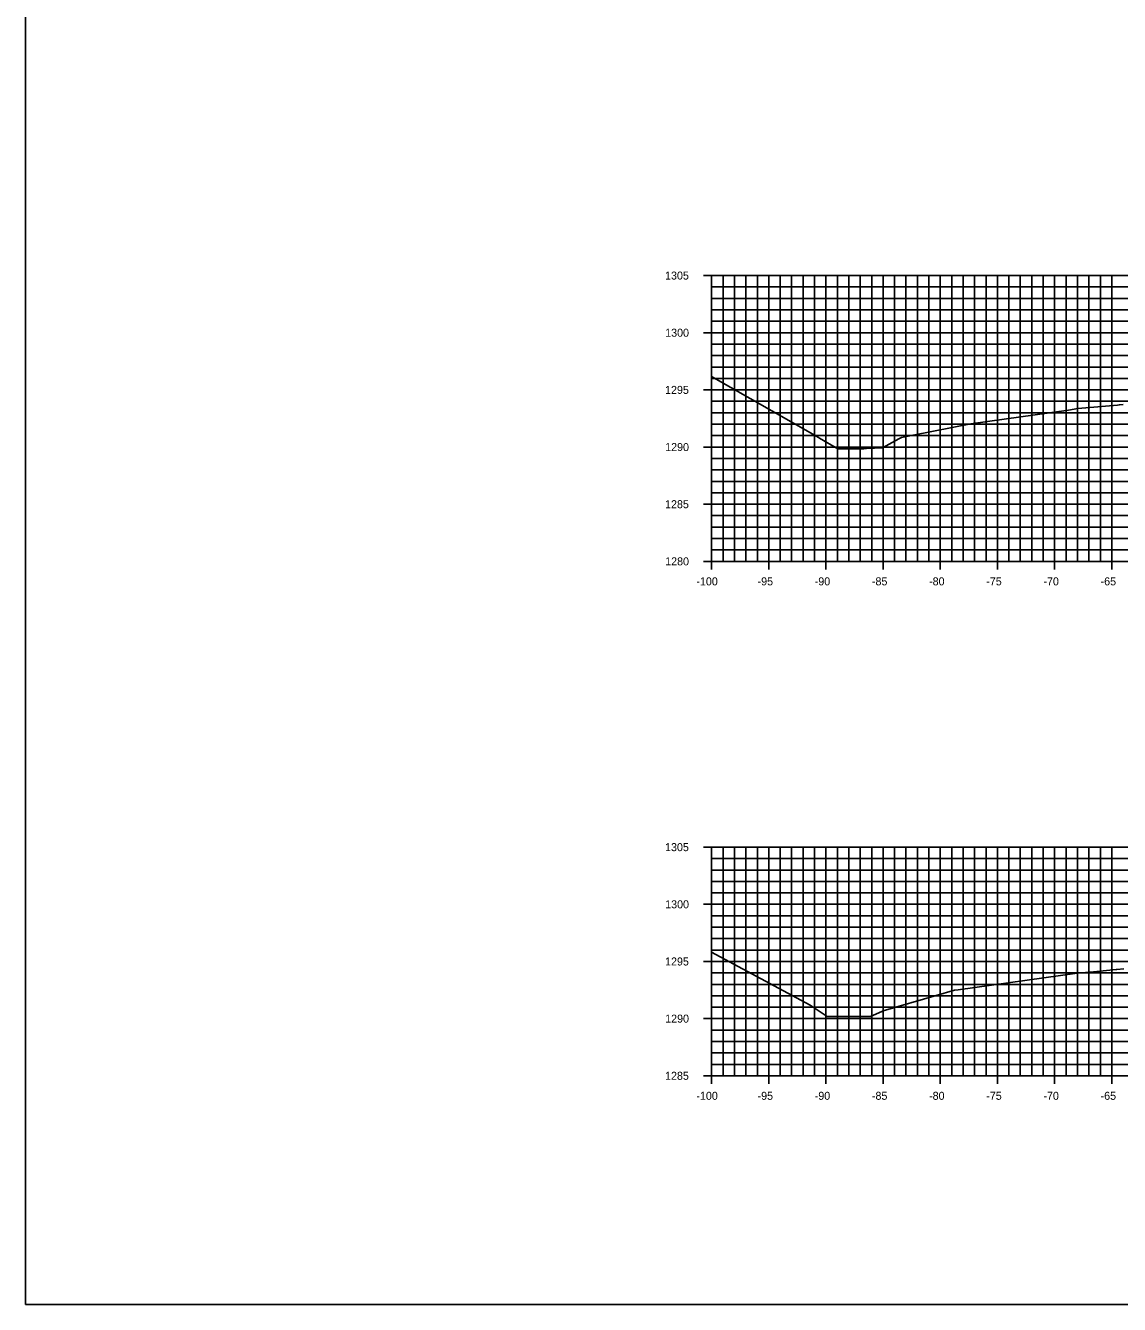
# Model space of a CAD drawing. Extents: x 674939 to 678919, y 750652 to 765176.
# Drawn here: x 678578.5 to 678674.2, y 754832.6 to 754944.4 of the extents above; entities that cross this region are included whole.
import ezdxf

# ---------------------------------------------------------------- set-up
doc = ezdxf.new("R2010")
doc.units = 0
for name, color, linetype in [('Level 10', 7, 'Continuous'), ('Level 20', 7, 'Continuous'), ('Level 4', 7, 'Continuous'), ('Level 8', 7, 'Continuous'), ('Level 9', 7, 'Continuous')]:
    doc.layers.add(name, color=color, linetype=linetype)

msp = doc.modelspace()

# ---------------------------------------------------------------- linework, layer by layer
at = {"layer": 'Level 10'}
for points in [[(678638.53, 754913.72), (678647.19, 754908.78), (678647.89, 754908.38), (678647.98, 754908.32), (678649.56, 754907.4), (678649.72, 754907.4), (678651.83, 754907.4), (678652.07, 754907.41), (678653.47, 754907.48), (678654.91, 754908.27), (678655.13, 754908.39), (678656.15, 754908.59), (678661.21, 754909.58), (678669.74, 754910.79), (678670.56, 754910.91), (678671.25, 754910.98), (678674.03, 754911.22), (678674.19, 754911.25), (678674.52, 754911.27)], [(678638.53, 754863.35), (678647.14, 754858.74), (678647.25, 754858.67), (678648.64, 754857.73), (678648.82, 754857.73), (678650.81, 754857.73), (678651.17, 754857.73), (678652.42, 754857.74), (678653.42, 754858.17), (678653.54, 754858.22), (678658.16, 754859.56), (678659.78, 754860.03), (678660.08, 754860.07), (678670.49, 754861.52), (678671.92, 754861.65), (678673.9, 754861.85), (678673.97, 754861.86), (678674.57, 754861.91)]]:
    msp.add_lwpolyline(points, dxfattribs=at)
at = {"layer": 'Level 20'}
for p, q in [((678638.53, 754922.55), (678838.53, 754922.55)), ((678638.53, 754897.55), (678638.53, 754922.55)), ((678639.53, 754897.55), (678639.53, 754922.55)), ((678640.53, 754897.55), (678640.53, 754922.55)), ((678641.53, 754897.55), (678641.53, 754922.55)), ((678642.53, 754897.55), (678642.53, 754922.55)), ((678643.53, 754897.55), (678643.53, 754922.55)), ((678644.53, 754897.55), (678644.53, 754922.55)), ((678645.53, 754897.55), (678645.53, 754922.55)), ((678646.53, 754897.55), (678646.53, 754922.55)), ((678647.53, 754897.55), (678647.53, 754922.55)), ((678648.53, 754897.55), (678648.53, 754922.55)), ((678649.53, 754897.55), (678649.53, 754922.55)), ((678650.53, 754897.55), (678650.53, 754922.55)), ((678651.53, 754897.55), (678651.53, 754922.55)), ((678652.53, 754897.55), (678652.53, 754922.55)), ((678653.53, 754897.55), (678653.53, 754922.55)), ((678654.53, 754897.55), (678654.53, 754922.55)), ((678655.53, 754897.55), (678655.53, 754922.55)), ((678656.53, 754897.55), (678656.53, 754922.55)), ((678657.53, 754897.55), (678657.53, 754922.55)), ((678658.53, 754897.55), (678658.53, 754922.55)), ((678659.53, 754897.55), (678659.53, 754922.55)), ((678660.53, 754897.55), (678660.53, 754922.55)), ((678661.53, 754897.55), (678661.53, 754922.55)), ((678662.53, 754897.55), (678662.53, 754922.55)), ((678663.53, 754897.55), (678663.53, 754922.55)), ((678664.53, 754897.55), (678664.53, 754922.55)), ((678665.53, 754897.55), (678665.53, 754922.55)), ((678666.53, 754897.55), (678666.53, 754922.55)), ((678667.53, 754897.55), (678667.53, 754922.55)), ((678668.53, 754897.55), (678668.53, 754922.55)), ((678669.53, 754897.55), (678669.53, 754922.55)), ((678670.53, 754897.55), (678670.53, 754922.55)), ((678671.53, 754897.55), (678671.53, 754922.55)), ((678672.53, 754897.55), (678672.53, 754922.55)), ((678673.53, 754897.55), (678673.53, 754922.55)), ((678638.53, 754921.55), (678838.53, 754921.55)), ((678638.53, 754920.55), (678838.53, 754920.55)), ((678638.53, 754919.55), (678838.53, 754919.55)), ((678638.53, 754918.55), (678838.53, 754918.55)), ((678638.53, 754917.55), (678838.53, 754917.55)), ((678638.53, 754916.55), (678838.53, 754916.55)), ((678638.53, 754915.55), (678838.53, 754915.55)), ((678638.53, 754914.55), (678838.53, 754914.55)), ((678638.53, 754913.55), (678838.53, 754913.55)), ((678638.53, 754912.55), (678838.53, 754912.55)), ((678638.53, 754911.55), (678838.53, 754911.55)), ((678638.53, 754910.55), (678838.53, 754910.55)), ((678638.53, 754909.55), (678838.53, 754909.55)), ((678638.53, 754908.55), (678838.53, 754908.55)), ((678638.53, 754907.55), (678838.53, 754907.55)), ((678638.53, 754906.55), (678838.53, 754906.55)), ((678638.53, 754905.55), (678838.53, 754905.55)), ((678638.53, 754904.55), (678838.53, 754904.55)), ((678638.53, 754903.55), (678838.53, 754903.55)), ((678638.53, 754902.55), (678838.53, 754902.55)), ((678638.53, 754901.55), (678838.53, 754901.55)), ((678638.53, 754900.55), (678838.53, 754900.55)), ((678638.53, 754899.55), (678838.53, 754899.55)), ((678638.53, 754898.55), (678838.53, 754898.55)), ((678638.53, 754897.55), (678838.53, 754897.55)), ((678638.53, 754872.55), (678838.53, 754872.55)), ((678638.53, 754852.55), (678638.53, 754872.55)), ((678639.53, 754852.55), (678639.53, 754872.55)), ((678640.53, 754852.55), (678640.53, 754872.55)), ((678641.53, 754852.55), (678641.53, 754872.55)), ((678642.53, 754852.55), (678642.53, 754872.55)), ((678643.53, 754852.55), (678643.53, 754872.55)), ((678644.53, 754852.55), (678644.53, 754872.55)), ((678645.53, 754852.55), (678645.53, 754872.55)), ((678646.53, 754852.55), (678646.53, 754872.55)), ((678647.53, 754852.55), (678647.53, 754872.55)), ((678648.53, 754852.55), (678648.53, 754872.55)), ((678649.53, 754852.55), (678649.53, 754872.55)), ((678650.53, 754852.55), (678650.53, 754872.55)), ((678651.53, 754852.55), (678651.53, 754872.55)), ((678652.53, 754852.55), (678652.53, 754872.55)), ((678653.53, 754852.55), (678653.53, 754872.55)), ((678654.53, 754852.55), (678654.53, 754872.55)), ((678655.53, 754852.55), (678655.53, 754872.55)), ((678656.53, 754852.55), (678656.53, 754872.55)), ((678657.53, 754852.55), (678657.53, 754872.55)), ((678658.53, 754852.55), (678658.53, 754872.55)), ((678659.53, 754852.55), (678659.53, 754872.55)), ((678660.53, 754852.55), (678660.53, 754872.55)), ((678661.53, 754852.55), (678661.53, 754872.55)), ((678662.53, 754852.55), (678662.53, 754872.55)), ((678663.53, 754852.55), (678663.53, 754872.55)), ((678664.53, 754852.55), (678664.53, 754872.55)), ((678665.53, 754852.55), (678665.53, 754872.55)), ((678666.53, 754852.55), (678666.53, 754872.55)), ((678667.53, 754852.55), (678667.53, 754872.55)), ((678668.53, 754852.55), (678668.53, 754872.55)), ((678669.53, 754852.55), (678669.53, 754872.55)), ((678670.53, 754852.55), (678670.53, 754872.55)), ((678671.53, 754852.55), (678671.53, 754872.55)), ((678672.53, 754852.55), (678672.53, 754872.55)), ((678673.53, 754852.55), (678673.53, 754872.55)), ((678638.53, 754871.55), (678838.53, 754871.55)), ((678638.53, 754870.55), (678838.53, 754870.55)), ((678638.53, 754869.55), (678838.53, 754869.55)), ((678638.53, 754868.55), (678838.53, 754868.55)), ((678638.53, 754867.55), (678838.53, 754867.55)), ((678638.53, 754866.55), (678838.53, 754866.55)), ((678638.53, 754865.55), (678838.53, 754865.55)), ((678638.53, 754864.55), (678838.53, 754864.55)), ((678638.53, 754863.55), (678838.53, 754863.55)), ((678638.53, 754862.55), (678838.53, 754862.55)), ((678638.53, 754861.55), (678838.53, 754861.55)), ((678638.53, 754860.55), (678838.53, 754860.55)), ((678638.53, 754859.55), (678838.53, 754859.55)), ((678638.53, 754858.55), (678838.53, 754858.55)), ((678638.53, 754857.55), (678838.53, 754857.55)), ((678638.53, 754856.55), (678838.53, 754856.55)), ((678638.53, 754855.55), (678838.53, 754855.55)), ((678638.53, 754854.55), (678838.53, 754854.55)), ((678638.53, 754853.55), (678838.53, 754853.55)), ((678638.53, 754852.55), (678838.53, 754852.55))]:
    msp.add_line(p, q, dxfattribs=at)
at = {"layer": 'Level 4'}
msp.add_lwpolyline([(678578.53, 754832.55), (678918.53, 754832.55), (678918.53, 755052.55), (678578.53, 755052.55)], close=True, dxfattribs=at)
at = {"layer": 'Level 8'}
for p, q in [((678637.83, 754922.55), (678639.23, 754922.55)), ((678638.53, 754897.55), (678638.53, 754922.55)), ((678638.53, 754921.55), (678638.88, 754921.55)), ((678638.53, 754920.55), (678638.88, 754920.55)), ((678638.53, 754919.55), (678638.88, 754919.55)), ((678638.53, 754918.55), (678638.88, 754918.55)), ((678637.83, 754917.55), (678639.23, 754917.55)), ((678638.53, 754916.55), (678638.88, 754916.55)), ((678638.53, 754915.55), (678638.88, 754915.55)), ((678638.53, 754914.55), (678638.88, 754914.55)), ((678638.53, 754913.55), (678638.88, 754913.55)), ((678637.83, 754912.55), (678639.23, 754912.55)), ((678638.53, 754911.55), (678638.88, 754911.55)), ((678638.53, 754910.55), (678638.88, 754910.55)), ((678638.53, 754909.55), (678638.88, 754909.55)), ((678638.53, 754908.55), (678638.88, 754908.55)), ((678637.83, 754907.55), (678639.23, 754907.55)), ((678638.53, 754906.55), (678638.88, 754906.55)), ((678638.53, 754905.55), (678638.88, 754905.55)), ((678638.53, 754904.55), (678638.88, 754904.55)), ((678638.53, 754903.55), (678638.88, 754903.55)), ((678637.83, 754902.55), (678639.23, 754902.55)), ((678638.53, 754901.55), (678638.88, 754901.55)), ((678638.53, 754900.55), (678638.88, 754900.55)), ((678638.53, 754899.55), (678638.88, 754899.55)), ((678638.53, 754898.55), (678638.88, 754898.55)), ((678638.53, 754896.85), (678638.53, 754898.25)), ((678643.53, 754896.85), (678643.53, 754898.25)), ((678648.53, 754896.85), (678648.53, 754898.25)), ((678653.53, 754896.85), (678653.53, 754898.25)), ((678658.53, 754896.85), (678658.53, 754898.25)), ((678663.53, 754896.85), (678663.53, 754898.25)), ((678668.53, 754896.85), (678668.53, 754898.25)), ((678673.53, 754896.85), (678673.53, 754898.25)), ((678637.83, 754897.55), (678639.23, 754897.55)), ((678638.53, 754897.55), (678838.53, 754897.55)), ((678637.83, 754872.55), (678639.23, 754872.55)), ((678638.53, 754852.55), (678638.53, 754872.55)), ((678638.53, 754871.55), (678638.88, 754871.55)), ((678638.53, 754870.55), (678638.88, 754870.55)), ((678638.53, 754869.55), (678638.88, 754869.55)), ((678638.53, 754868.55), (678638.88, 754868.55)), ((678637.83, 754867.55), (678639.23, 754867.55)), ((678638.53, 754866.55), (678638.88, 754866.55)), ((678638.53, 754865.55), (678638.88, 754865.55)), ((678638.53, 754864.55), (678638.88, 754864.55)), ((678638.53, 754863.55), (678638.88, 754863.55)), ((678637.83, 754862.55), (678639.23, 754862.55)), ((678638.53, 754861.55), (678638.88, 754861.55)), ((678638.53, 754860.55), (678638.88, 754860.55)), ((678638.53, 754859.55), (678638.88, 754859.55)), ((678638.53, 754858.55), (678638.88, 754858.55)), ((678637.83, 754857.55), (678639.23, 754857.55)), ((678638.53, 754856.55), (678638.88, 754856.55)), ((678638.53, 754855.55), (678638.88, 754855.55)), ((678638.53, 754854.55), (678638.88, 754854.55)), ((678638.53, 754853.55), (678638.88, 754853.55)), ((678638.53, 754851.85), (678638.53, 754853.25)), ((678643.53, 754851.85), (678643.53, 754853.25)), ((678648.53, 754851.85), (678648.53, 754853.25)), ((678653.53, 754851.85), (678653.53, 754853.25)), ((678658.53, 754851.85), (678658.53, 754853.25)), ((678663.53, 754851.85), (678663.53, 754853.25)), ((678668.53, 754851.85), (678668.53, 754853.25)), ((678673.53, 754851.85), (678673.53, 754853.25)), ((678637.83, 754852.55), (678639.23, 754852.55)), ((678638.53, 754852.55), (678838.53, 754852.55))]:
    msp.add_line(p, q, dxfattribs=at)

# ---------------------------------------------------------------- texts
at = {"layer": 'Level 9'}
for s, p in [('1305', (678634.46, 754922.2)), ('1300', (678634.47, 754917.2)), ('1295', (678634.46, 754912.2)), ('1290', (678634.47, 754907.2)), ('1285', (678634.46, 754902.2)), ('1280', (678634.47, 754897.2)), ('-100', (678637.2, 754895.45)), ('-95', (678642.55, 754895.45)), ('-90', (678647.55, 754895.45)), ('-85', (678652.55, 754895.45)), ('-80', (678657.55, 754895.45)), ('-75', (678662.55, 754895.45)), ('-70', (678667.55, 754895.45)), ('-65', (678672.55, 754895.45)), ('1305', (678634.46, 754872.2)), ('1300', (678634.47, 754867.2)), ('1295', (678634.46, 754862.2)), ('1290', (678634.47, 754857.2)), ('1285', (678634.46, 754852.2)), ('-100', (678637.2, 754850.45)), ('-95', (678642.55, 754850.45)), ('-90', (678647.55, 754850.45)), ('-85', (678652.55, 754850.45)), ('-80', (678657.55, 754850.45)), ('-75', (678662.55, 754850.45)), ('-70', (678667.55, 754850.45)), ('-65', (678672.55, 754850.45))]:
    msp.add_text(s, height=0.7, dxfattribs=at).set_placement(p)

doc.saveas('drawing.dxf')
